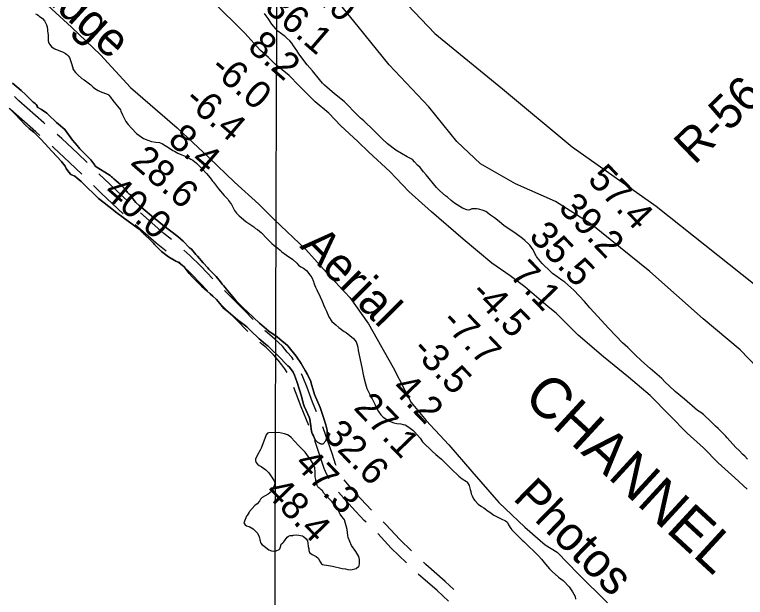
# Model space of a CAD drawing. Extents: x 3146026 to 3183936, y 897894 to 923344.
# Drawn here: x 3170529 to 3172319, y 912491 to 913917 of the extents above; entities that cross this region are included whole.
import ezdxf

# ---------------------------------------------------------------- set-up
doc = ezdxf.new("R2010")
doc.units = 0
for name, color, linetype in [('V-GRID-MAJR', 7, 'Continuous'), ('V-LEVE-TOET', 7, 'Continuous'), ('V-RIVR-EDGE', 7, 'Continuous'), ('V-RIVR-IDEN', 7, 'Continuous'), ('V-RIVR-RANG', 7, 'Continuous'), ('V-RIVR-RANG-IDEN', 7, 'Continuous'), ('V-ROAD-CNTR', 7, 'Continuous'), ('V-SITE-VEGE', 7, 'Continuous')]:
    doc.layers.add(name, color=color, linetype=linetype)

msp = doc.modelspace()

# ---------------------------------------------------------------- linework, layer by layer
at = {"layer": 'V-GRID-MAJR'}
msp.add_spline([(3171139.7, 903307.7), (3171158.2, 909367.5), (3171176.8, 915430.3), (3171195.3, 921493.3), (3171195.3, 921496.3)], degree=3, dxfattribs=at)
at = {"layer": 'V-LEVE-TOET'}
for points in [[(3171425.4, 914011), (3171558.2, 913871.1), (3171724.1, 913735.5), (3171894.4, 913593.5), (3172100.1, 913448.3)], [(3172391.5, 913008.7), (3172306.5, 913097.3), (3172215.9, 913173.1), (3172084.9, 913288.8), (3171941.1, 913404.5), (3171853.9, 913460.3), (3171756.3, 913503), (3171669.9, 913552.2), (3171612.2, 913606.9), (3171543.6, 913691.3), (3171446.9, 913794.2), (3171370.6, 913887.8), (3171309.7, 913964)], [(3172100.1, 913448.3), (3172370.8, 913233.9), (3172398.7, 913212.6), (3172497.8, 913129.1), (3172624.4, 912974.6), (3172787.3, 912807.3), (3172980.7, 912627.4), (3173171.4, 912446.8), (3173377.7, 912260.1), (3173591.1, 912050.9), (3173767.1, 911895.3), (3173843.3, 911824.3), (3173892.6, 911768.4), (3173997.2, 911662.3), (3174154.9, 911518.6), (3174255.5, 911433.9), (3174348.6, 911370.2), (3174431.4, 911311.7), (3174516, 911243.3)]]:
    msp.add_lwpolyline(points, dxfattribs=at)
at = {"layer": 'V-RIVR-EDGE'}
for points in [[(3170572.4, 913975.6), (3170668.2, 913886.5), (3170739.4, 913818.5), (3170812.9, 913738.6), (3170927.3, 913640.4), (3171004.9, 913567.2), (3171067.4, 913507.2), (3171127.5, 913453.1), (3171165.5, 913414.9), (3171241.9, 913343.4), (3171301.2, 913277), (3171349.9, 913224.9), (3171395.7, 913160.5), (3171456.1, 913053.3), (3171500.3, 912968.3), (3171537.5, 912923.8), (3171592.9, 912864.2), (3171649, 912799), (3171715.5, 912723.1), (3171779.2, 912663.1), (3171828.2, 912620.1), (3171857.9, 912601.8), (3171909.8, 912548.9), (3171981.4, 912477.7)], [(3172323.1, 912756.2), (3172293.2, 912783.6), (3172252.2, 912820.2), (3172216.7, 912856.7), (3172176.6, 912893.3), (3172133.3, 912936.8), (3172085.4, 912985.5), (3172032.4, 913030.4), (3171971.5, 913079.5), (3171909.8, 913132.8), (3171855.4, 913186.9), (3171835.6, 913202.2), (3171778.4, 913250.9), (3171742.5, 913277.8), (3171697.7, 913308.8), (3171627.7, 913367.6), (3171549.8, 913434.8), (3171495, 913484.4), (3171448.4, 913533.4), (3171396.8, 913580.7), (3171369.6, 913607.1), (3171328.2, 913645), (3171299.1, 913676.1), (3171265.5, 913703.9), (3171225.4, 913744.1), (3171201.9, 913768.2), (3171167.3, 913796), (3171150.7, 913812.7), (3171131.4, 913829.4), (3171093.2, 913871.9), (3171014.4, 913949.3)]]:
    msp.add_lwpolyline(points, dxfattribs=at)
at = {"layer": 'V-ROAD-CNTR'}
for points in [[(3170603.4, 913650.1), (3170600.5, 913652.7), (3170539.8, 913706.6), (3170529.2, 913717.1)], [(3170590.8, 913621.4), (3170580.8, 913630.1), (3170519.2, 913684.7), (3170516.1, 913687.8)], [(3170706.8, 913555.7), (3170684, 913577.4), (3170644.8, 913614.5), (3170633.7, 913624)], [(3170693.8, 913526.6), (3170663.4, 913555.6), (3170624.7, 913592.3), (3170621.1, 913595.3)], [(3170808, 913459), (3170762.1, 913502.1), (3170735.5, 913528)], [(3170795.1, 913430), (3170741.3, 913480.4), (3170722.5, 913498.8)], [(3170913.1, 913366.6), (3170895, 913381.3), (3170837.3, 913431.8)], [(3170900.7, 913338.1), (3170875.6, 913358.3), (3170824.6, 913403)], [(3171014.9, 913270.8), (3170985, 913301.8), (3170958.2, 913328), (3170943.8, 913341)], [(3171001.7, 913241.3), (3170963.7, 913280.6), (3170937.7, 913306.1), (3170931, 913312.1)], [(3171113.5, 913171.4), (3171091.1, 913194), (3171042.9, 913242.1)], [(3171100.4, 913142.1), (3171069.9, 913172.9), (3171029.7, 913212.9)], [(3171212.1, 913072.6), (3171207.8, 913078.9), (3171197.1, 913091.2), (3171185, 913105.6), (3171166, 913124), (3171143.6, 913142.4), (3171142.3, 913143.6)], [(3171196.3, 913041.2), (3171191, 913050.2), (3171184, 913060.6), (3171174.3, 913071.7), (3171163, 913085.1), (3171146, 913101.6), (3171129.7, 913114.9)], [(3171268.6, 912944.9), (3171258.5, 912968.5), (3171245.5, 913005), (3171234.9, 913031), (3171231.6, 913037.8)], [(3171250.1, 912912.1), (3171230.6, 912957.5), (3171217.4, 912994.3), (3171213.1, 913005)], [(3171316.9, 912813.6), (3171315.2, 912817.4), (3171307.4, 912840.7), (3171284.4, 912908.2)], [(3171299.4, 912781.3), (3171294, 912791.9), (3171287.3, 912806.2), (3171279, 912831.1), (3171264.1, 912874.7)], [(3171403.1, 912704.4), (3171377, 912732.2), (3171357.1, 912754.7), (3171336.6, 912778.9)], [(3171389.9, 912675), (3171385.6, 912679.1), (3171354.9, 912712), (3171334.4, 912735), (3171322.7, 912748.9)], [(3171501.6, 912605), (3171472.8, 912632.6), (3171438.5, 912669.7), (3171431.6, 912676.3)], [(3171488.7, 912575.9), (3171451.4, 912611.6), (3171418.5, 912647.1)], [(3171605, 912510.6), (3171584, 912529.9), (3171536.3, 912571.8), (3171530.5, 912577.3)], [(3171592.1, 912481.6), (3171564, 912507.6), (3171517.6, 912548.2)]]:
    msp.add_lwpolyline(points, dxfattribs=at)
at = {"layer": 'V-SITE-VEGE'}
for points in [[(3170580.7, 913919.1), (3170584.2, 913917.2), (3170587.3, 913914.9), (3170590.4, 913912.9), (3170594.4, 913910.2), (3170597.5, 913907.5), (3170602.2, 913902.4), (3170607.3, 913892.2), (3170608.5, 913887.5), (3170609.3, 913880.1), (3170610, 913877), (3170611.2, 913868), (3170611.6, 913862.9), (3170611.6, 913853.2), (3170613.2, 913847.3), (3170615.2, 913843.8), (3170619.5, 913838.7), (3170623.8, 913835.6), (3170627.7, 913833.3), (3170641.4, 913827.8)], [(3171598.5, 913462.6), (3171589.5, 913470.4), (3171584.8, 913473.9), (3171570.7, 913486), (3171562.5, 913493.8), (3171537.1, 913525.4), (3171530.8, 913532.4), (3171522.2, 913542.9), (3171516.3, 913549.2), (3171508.9, 913557.4), (3171503.8, 913562.8), (3171490.9, 913569.4), (3171462.7, 913585.4), (3171442.8, 913601), (3171429.5, 913613.1), (3171425.2, 913617.4), (3171409.1, 913633.4), (3171384.5, 913657.2), (3171376.6, 913664.2), (3171358.6, 913682.1), (3171347.7, 913693.4), (3171336.3, 913704.7), (3171312.9, 913723.5), (3171288.2, 913744.9), (3171283.5, 913749.2), (3171276.1, 913758.6), (3171258.8, 913779.6), (3171245.9, 913794.4), (3171225.2, 913821.4), (3171220.1, 913829.2), (3171211.9, 913840.5), (3171207.9, 913847.1), (3171202.9, 913853), (3171196.2, 913859.6), (3171191.5, 913863.9), (3171189.2, 913865.5), (3171182.9, 913870.1), (3171173.9, 913876.4), (3171159, 913893.5), (3171150, 913908), (3171145.3, 913914.6), (3171141, 913920.1)], [(3170641.4, 913827.8), (3170646.5, 913826.3), (3170653.5, 913822.4), (3170657.4, 913819.3), (3170660.5, 913816.1), (3170663.3, 913812.2), (3170670, 913792.7), (3170670.4, 913790.4), (3170671.5, 913787.6), (3170671.9, 913784.9), (3170675.1, 913779.4), (3170678.2, 913775.9), (3170684.1, 913770.1), (3170694.2, 913761.1), (3170699.7, 913757.6), (3170716.1, 913745.1), (3170720.8, 913740.8), (3170725.9, 913736.6), (3170733.4, 913731.5), (3170738.4, 913728.8), (3170752.1, 913724.1), (3170758.4, 913721.4), (3170760.3, 913719.8), (3170764.3, 913715.1), (3170769.7, 913706.9), (3170788.1, 913684.3), (3170789.7, 913681.2), (3170793.6, 913671.8), (3170801.5, 913655.8), (3170807.3, 913648), (3170815.2, 913639), (3170827.7, 913626.6), (3170844.9, 913614.5), (3170855.1, 913609.8), (3170864.8, 913606.7), (3170875, 913605.2), (3170884, 913604), (3170891, 913601.3), (3170908.6, 913590.4), (3170916.4, 913584.9), (3170920.4, 913583), (3170928.6, 913578.3), (3170952.4, 913568.2), (3170960.6, 913563.9), (3170965.7, 913560.8), (3170974.7, 913554.1), (3170988.8, 913540.1), (3170999.4, 913528.8), (3171004.1, 913522.6), (3171010.7, 913514.8), (3171014.2, 913509.3), (3171016.2, 913506.9), (3171028.7, 913490.6), (3171042.8, 913475), (3171051, 913465.6), (3171053.4, 913462.5), (3171060.1, 913452.3), (3171067.5, 913437.5), (3171072.2, 913431.6), (3171079.3, 913424.6), (3171095.7, 913411), (3171105.5, 913404.3), (3171114.8, 913397.7), (3171119.5, 913394.2), (3171124.2, 913391.1), (3171133.6, 913382.9), (3171146.5, 913369.3), (3171159.1, 913357.2), (3171164.5, 913352.5), (3171173.5, 913345.9), (3171179.4, 913341.2), (3171183.7, 913336.9), (3171195.4, 913328.7), (3171210.3, 913317.8), (3171220.5, 913309.2), (3171224.8, 913304.2), (3171230.3, 913300.3), (3171236.5, 913297.1), (3171244, 913291.3), (3171254.9, 913277.6), (3171257.3, 913274.1), (3171261.6, 913264.4), (3171262, 913260.9), (3171263.6, 913255.8), (3171265.9, 913250.3), (3171269.4, 913243.7), (3171277.7, 913226.9), (3171281.2, 913217.9), (3171286.3, 913205.8), (3171289, 913199.6), (3171291.8, 913194.5), (3171293, 913191.8), (3171298.5, 913177.7), (3171306.3, 913166.4), (3171315.7, 913157.8), (3171323.5, 913151.6), (3171336.4, 913141.8), (3171341.1, 913139.1), (3171359.1, 913124.3), (3171365.8, 913116.9), (3171367.7, 913111.4)], [(3170524.1, 913749.3), (3170544.8, 913731.3), (3170556.6, 913720.8), (3170574.6, 913702.9), (3170579.3, 913699.8), (3170582, 913697), (3170584, 913694.3), (3170584.8, 913692.3), (3170586.3, 913690), (3170594.9, 913684.9), (3170607.8, 913676.4), (3170611.4, 913672.5), (3170632.1, 913653.4), (3170636.8, 913649.5), (3170652.1, 913636.2), (3170670.9, 913609.7), (3170682.2, 913596.8), (3170688.9, 913588.6), (3170700.2, 913577.7), (3170715.9, 913561.7), (3170722.9, 913551.9), (3170725.7, 913549.2), (3170726.4, 913546.5)], [(3171041.1, 913254), (3171037.5, 913257.9), (3171033.6, 913263.4), (3171022.7, 913276.2), (3171008.2, 913290.7), (3171004.7, 913294.6), (3171002.7, 913297.3), (3170990.9, 913310.2), (3170976.9, 913326.2), (3170973.3, 913330.5), (3170962, 913342.9), (3170957.7, 913346.8), (3170941.6, 913362.8), (3170929.1, 913374.1), (3170891.6, 913402.6), (3170864.2, 913425.2), (3170848.9, 913438.1), (3170834.4, 913450.2), (3170825.8, 913457.6), (3170822.3, 913462.6), (3170816, 913470.8), (3170812.1, 913476.7), (3170809, 913479), (3170805.9, 913482.1), (3170801.6, 913487.6), (3170797.2, 913492.3), (3170788.2, 913501.6), (3170778.1, 913510.2), (3170771.8, 913515.7), (3170769.1, 913518.4), (3170766.7, 913520), (3170762.8, 913523.5), (3170726.4, 913546.5), (3170725.7, 913549.2), (3170722.9, 913551.9), (3170715.9, 913561.7), (3170700.2, 913577.7), (3170688.9, 913588.6), (3170682.2, 913596.8), (3170670.9, 913609.7), (3170652.1, 913636.2), (3170636.8, 913649.5), (3170632.1, 913653.4), (3170611.4, 913672.5), (3170607.8, 913676.4), (3170594.9, 913684.9), (3170586.3, 913690), (3170584.8, 913692.3), (3170584, 913694.3), (3170582, 913697), (3170579.3, 913699.8), (3170574.6, 913702.9), (3170556.6, 913720.8), (3170544.8, 913731.3), (3170524.1, 913749.3)], [(3170881.5, 913344.8), (3170871.7, 913354.5), (3170869, 913358), (3170865.8, 913361.1), (3170861.9, 913365.4), (3170847.4, 913379.1), (3170844.7, 913382.6), (3170839.2, 913387.7), (3170831.8, 913393.5), (3170795.4, 913420.8), (3170779.4, 913432.5), (3170776.2, 913434.4), (3170771.6, 913439.1), (3170748.9, 913457), (3170734.8, 913467.6), (3170728.1, 913473.4), (3170702.3, 913499.2), (3170692.5, 913508.5), (3170682.7, 913517.1), (3170676.5, 913522.2), (3170666.7, 913526.4), (3170661.6, 913531.9), (3170655.7, 913540.5), (3170653, 913546), (3170649.5, 913550.6), (3170645.9, 913555.7), (3170644, 913558), (3170620.9, 913582.6), (3170611.5, 913593.2), (3170605.2, 913600.6), (3170591.9, 913613.8), (3170575.9, 913629.8), (3170564.9, 913638.4), (3170555.5, 913646.6), (3170540.3, 913663.4), (3170534, 913670), (3170517.2, 913686.8)], [(3170517.2, 913686.8), (3170534, 913670), (3170540.3, 913663.4), (3170555.5, 913646.6), (3170564.9, 913638.4)], [(3170564.9, 913638.4), (3170575.9, 913629.8), (3170591.9, 913613.8), (3170605.2, 913600.6), (3170611.5, 913593.2), (3170620.9, 913582.6), (3170644, 913558), (3170645.9, 913555.7), (3170649.5, 913550.6), (3170653, 913546), (3170655.7, 913540.5), (3170661.6, 913531.9), (3170666.7, 913526.4), (3170676.5, 913522.2), (3170682.7, 913517.1), (3170692.5, 913508.5), (3170702.3, 913499.2)], [(3170726.4, 913546.5), (3170762.8, 913523.5), (3170766.7, 913520), (3170769.1, 913518.4), (3170771.8, 913515.7), (3170778.1, 913510.2), (3170788.2, 913501.6), (3170797.2, 913492.3), (3170801.6, 913487.6), (3170805.9, 913482.1), (3170809, 913479), (3170812.1, 913476.7), (3170816, 913470.8), (3170822.3, 913462.6), (3170825.8, 913457.6), (3170834.4, 913450.2), (3170848.9, 913438.1)], [(3170702.3, 913499.2), (3170728.1, 913473.4), (3170734.8, 913467.6), (3170748.9, 913457), (3170771.6, 913439.1), (3170776.2, 913434.4), (3170779.4, 913432.5), (3170795.4, 913420.8), (3170831.8, 913393.5), (3170839.2, 913387.7), (3170844.7, 913382.6), (3170847.4, 913379.1), (3170861.9, 913365.4), (3170865.8, 913361.1), (3170869, 913358), (3170871.7, 913354.5), (3170881.5, 913344.8), (3170889.3, 913337.7), (3170906.1, 913324.5), (3170923.7, 913314), (3170929.6, 913311.2), (3170932.3, 913309.7), (3170936.3, 913306.6), (3170944.5, 913299.9), (3170956.6, 913283.9), (3170965.2, 913274.6), (3170987.1, 913252.7), (3171000.1, 913241), (3171008.3, 913234), (3171014.9, 913228.2), (3171023.9, 913220.4), (3171031.8, 913210.2), (3171038, 913202), (3171040.4, 913199.3), (3171045.1, 913195.8), (3171048.2, 913193.1), (3171052.1, 913190.3), (3171075.2, 913170.1), (3171081.8, 913165.4), (3171085, 913163.4), (3171097.9, 913153.3), (3171107.3, 913143.9), (3171128, 913124.1), (3171132.3, 913120.2), (3171144.1, 913110), (3171149.1, 913106.5), (3171160.1, 913096.4), (3171173.8, 913083.1), (3171198.4, 913058.1), (3171202.4, 913054.6), (3171211.4, 913042.5), (3171214.9, 913035.1), (3171217.2, 913028.1), (3171221.2, 913016.8), (3171231.4, 912983.2), (3171236.1, 912966.8), (3171238.1, 912959), (3171243.2, 912948.4), (3171250.2, 912932), (3171252.2, 912927), (3171253.4, 912921.5), (3171255, 912911), (3171255.4, 912903.1), (3171257.3, 912894.9), (3171258.9, 912890.7), (3171260.9, 912886.4), (3171262.8, 912882.8), (3171265.2, 912876.6), (3171271, 912870.7), (3171276.5, 912868), (3171282, 912865.7), (3171285.1, 912867.3), (3171291.4, 912873.9), (3171292.9, 912879), (3171294.5, 912888.8), (3171294.8, 912894.6), (3171294.4, 912900.1), (3171291.3, 912913.4), (3171285, 912934.1), (3171277.5, 912955.5), (3171263.8, 912987.5), (3171260.3, 912999.3), (3171256.7, 913012.5), (3171254.4, 913019.2), (3171246.1, 913036.4), (3171241, 913046.5), (3171230.9, 913063.3), (3171219.1, 913081.6), (3171198.4, 913106.6), (3171192.1, 913112.4), (3171184.7, 913117.9), (3171172.1, 913128.4), (3171152.2, 913142.8), (3171128.7, 913162), (3171114.6, 913176), (3171099.8, 913190), (3171090, 913199), (3171072, 913216.9), (3171047.7, 913245.8), (3171044.6, 913249.3), (3171041.1, 913254)], [(3172324.3, 912829), (3172317.7, 912836.8), (3172313, 912841.1), (3172303.6, 912850.4), (3172295.7, 912857.8), (3172274.2, 912881.2), (3172270.3, 912886.3), (3172263.3, 912894.1), (3172252.3, 912904.6), (3172246, 912910.1), (3172234.3, 912921.4), (3172216.3, 912938.6), (3172209.6, 912943.3), (3172201.8, 912948.7), (3172169.7, 912976), (3172147.4, 912994.7), (3172132.6, 913009.1), (3172122.8, 913018.1), (3172114.2, 913027.1), (3172086, 913051.6), (3172064.9, 913070.4), (3172049.2, 913084.8), (3172035.5, 913098.4), (3172030.8, 913102.3), (3172017.9, 913114), (3171984.3, 913148.8), (3171948.2, 913189.3), (3171938.1, 913199.9), (3171929.5, 913209.2), (3171924.8, 913215.1), (3171898.9, 913243.2), (3171877, 913262.3), (3171869.2, 913267.7), (3171860.2, 913273.9), (3171846.9, 913284.1), (3171842.2, 913288), (3171821.5, 913308.3), (3171809.3, 913322.7), (3171807.4, 913325.4), (3171805.4, 913328.5), (3171804.2, 913330.9), (3171799.5, 913341.4), (3171791.3, 913352.7), (3171788.6, 913355.5), (3171779.2, 913364.1), (3171772.9, 913369.1), (3171766.7, 913374.6), (3171752.2, 913384.7), (3171728.3, 913400.7), (3171721.3, 913406.1), (3171711.5, 913414.3), (3171704.5, 913419.8), (3171695.1, 913426.8), (3171682.9, 913435.8), (3171676.7, 913438.1), (3171666.1, 913440.8), (3171660.3, 913441.6), (3171655.2, 913442), (3171648.9, 913441.6), (3171643.9, 913439.2), (3171641.5, 913438.4), (3171636.8, 913439.2), (3171625.9, 913443.5), (3171606.7, 913456), (3171598.5, 913462.6)], [(3170848.9, 913438.1), (3170864.2, 913425.2), (3170891.6, 913402.6), (3170929.1, 913374.1), (3170941.6, 913362.8), (3170957.7, 913346.8), (3170962, 913342.9), (3170973.3, 913330.5), (3170976.9, 913326.2), (3170990.9, 913310.2), (3171002.7, 913297.3), (3171004.7, 913294.6), (3171008.2, 913290.7), (3171022.7, 913276.2), (3171033.6, 913263.4), (3171037.5, 913257.9), (3171041.1, 913254), (3171044.6, 913249.3), (3171047.7, 913245.8), (3171072, 913216.9), (3171090, 913199), (3171099.8, 913190), (3171114.6, 913176), (3171128.7, 913162), (3171152.2, 913142.8), (3171172.1, 913128.4), (3171184.7, 913117.9), (3171192.1, 913112.4), (3171198.4, 913106.6), (3171219.1, 913081.6), (3171230.9, 913063.3), (3171241, 913046.5), (3171246.1, 913036.4), (3171254.4, 913019.2), (3171256.7, 913012.5), (3171260.3, 912999.3), (3171263.8, 912987.5), (3171277.5, 912955.5), (3171285, 912934.1), (3171291.3, 912913.4), (3171294.4, 912900.1), (3171294.8, 912894.6), (3171294.5, 912888.8), (3171292.9, 912879), (3171291.4, 912873.9), (3171285.1, 912867.3), (3171282, 912865.7), (3171276.5, 912868), (3171271, 912870.7), (3171265.2, 912876.6), (3171262.8, 912882.8), (3171260.9, 912886.4), (3171258.9, 912890.7), (3171257.3, 912894.9), (3171255.4, 912903.1), (3171255, 912911), (3171253.4, 912921.5), (3171252.2, 912927), (3171250.2, 912932), (3171243.2, 912948.4), (3171238.1, 912959), (3171236.1, 912966.8), (3171231.4, 912983.2), (3171221.2, 913016.8), (3171217.2, 913028.1), (3171214.9, 913035.1), (3171211.4, 913042.5), (3171202.4, 913054.6), (3171198.4, 913058.1), (3171173.8, 913083.1), (3171160.1, 913096.4), (3171149.1, 913106.5), (3171144.1, 913110), (3171132.3, 913120.2), (3171128, 913124.1), (3171107.3, 913143.9), (3171097.9, 913153.3), (3171085, 913163.4), (3171081.8, 913165.4), (3171075.2, 913170.1), (3171052.1, 913190.3), (3171048.2, 913193.1), (3171045.1, 913195.8), (3171040.4, 913199.3), (3171038, 913202), (3171031.8, 913210.2), (3171023.9, 913220.4), (3171014.9, 913228.2), (3171008.3, 913234), (3171000.1, 913241), (3170987.1, 913252.7), (3170965.2, 913274.6), (3170956.6, 913283.9), (3170944.5, 913299.9), (3170936.3, 913306.6), (3170932.3, 913309.7), (3170929.6, 913311.2), (3170923.7, 913314), (3170906.1, 913324.5), (3170889.3, 913337.7), (3170881.5, 913344.8)], [(3171367.7, 913111.4), (3171369.7, 913103.2), (3171370.9, 913095.4), (3171379.9, 913053.6), (3171383.5, 913032.5), (3171388.2, 913013.8), (3171392.1, 913002.4), (3171400.8, 912984.5), (3171405.1, 912977.1), (3171411.7, 912963.8), (3171416.8, 912952.1), (3171420, 912946.2), (3171426.2, 912937.6), (3171432.1, 912932.2), (3171447, 912922.1), (3171457.9, 912918.6), (3171464.9, 912916.6), (3171475.5, 912915.5), (3171481, 912914.3), (3171485.3, 912913.1), (3171492.3, 912909.6), (3171498.2, 912905.3), (3171504.4, 912900.3), (3171508.4, 912896.4), (3171522.4, 912880.4), (3171528.3, 912871.8), (3171552.6, 912848.4), (3171560.8, 912841), (3171574.5, 912829.7), (3171582.3, 912821.9), (3171598, 912805.5), (3171617.5, 912787.6), (3171625.4, 912780.9), (3171635.9, 912774.7), (3171637.9, 912773.1), (3171642.6, 912764.6), (3171645.3, 912755.2), (3171646.5, 912750.5), (3171647.7, 912744.6), (3171649.7, 912739.6), (3171652.8, 912732.2), (3171656.3, 912727.9), (3171664.9, 912719.3), (3171672.4, 912713.8), (3171678.6, 912709.9), (3171689.2, 912702.5), (3171692.7, 912699.4), (3171702.5, 912692.4), (3171720.5, 912683), (3171731.4, 912678.8), (3171734.5, 912676), (3171736.1, 912674.5), (3171738.9, 912668.6), (3171744.7, 912659.3), (3171747.1, 912656.1), (3171757.3, 912645.6), (3171772.5, 912631.2), (3171776.4, 912627.7), (3171812.8, 912592.2), (3171819.9, 912584.4), (3171829.3, 912572.3), (3171839.4, 912561), (3171845.7, 912554.7), (3171861.4, 912540.7), (3171872.3, 912532.1), (3171887.2, 912517.3), (3171894.2, 912507.5), (3171895.8, 912504.8), (3171901.7, 912493.1), (3171903.3, 912486.8)], [(3171148.3, 912893.2), (3171145.6, 912889.3), (3171142.1, 912880.3), (3171132.8, 912856.1), (3171130.8, 912851.8), (3171123, 912838.1), (3171119.5, 912829.5), (3171119.1, 912825.9), (3171120.3, 912822.4), (3171124.2, 912817.4), (3171128.2, 912813.9), (3171132.8, 912811.5), (3171139.1, 912807.6), (3171144.2, 912803.3), (3171151.6, 912796.3), (3171157.1, 912788.5), (3171161.4, 912781.5), (3171164.9, 912776.4), (3171166.1, 912771.3), (3171164.6, 912763.9), (3171159.5, 912753), (3171158, 912750.2), (3171150.2, 912743.6), (3171135.3, 912735.7), (3171131.4, 912731.8), (3171128.7, 912726.3), (3171123.2, 912720.1), (3171119.7, 912717.7), (3171117.4, 912715.8), (3171104.1, 912701.3), (3171103.3, 912699.3), (3171099.1, 912691.5), (3171097.5, 912689.6), (3171093.6, 912681.4), (3171090.9, 912673.5), (3171092.5, 912670.8), (3171094, 912668.5), (3171096.8, 912666.1), (3171103.8, 912665), (3171113.6, 912658.7), (3171115.9, 912656.8), (3171123.8, 912648.2), (3171128.5, 912639.6), (3171128.8, 912636.9), (3171129.6, 912632.2), (3171132.4, 912624), (3171135.5, 912620.1), (3171139.4, 912617.4), (3171148.8, 912610), (3171151.6, 912607.6), (3171158.2, 912604.9), (3171163.3, 912604.5), (3171169.5, 912605.3), (3171177, 912608.4), (3171178.9, 912610), (3171181.2, 912617.4), (3171182.4, 912621.7), (3171185.9, 912624.9), (3171188.2, 912627.2), (3171196.4, 912638.2), (3171200.3, 912641.3), (3171204.2, 912642.9), (3171210.5, 912642.9), (3171212.4, 912643.7), (3171220.3, 912644.5), (3171234.3, 912641.4), (3171237.1, 912640.2), (3171243.3, 912634.7), (3171246.5, 912629.7), (3171247.6, 912623.8), (3171248.4, 912616), (3171249.6, 912609.7), (3171250, 912605.8), (3171251.6, 912601.1), (3171257.8, 912596.1), (3171267.6, 912591.4), (3171273.1, 912586.3), (3171275.8, 912580.5), (3171280.9, 912573.1), (3171283.3, 912571.9), (3171287.6, 912570.7), (3171293.1, 912570), (3171307.9, 912567.3), (3171327.8, 912562.6), (3171331.7, 912561.8), (3171339.2, 912560.7), (3171345, 912559.5), (3171352.5, 912558.7), (3171365.3, 912561.9), (3171372, 912567.4), (3171373.1, 912569.3), (3171373.9, 912574), (3171373.5, 912584.2), (3171372.3, 912590.8), (3171364.5, 912603.3), (3171353.9, 912618.1), (3171346.5, 912637.3), (3171345.3, 912642.7), (3171343.3, 912657.2), (3171337, 912680.6), (3171335, 912684.1)], [(3171335, 912684.1), (3171330.3, 912689.2), (3171326.8, 912694.6), (3171320.9, 912706), (3171307.2, 912724.7), (3171286.9, 912746.5), (3171283.4, 912751.6), (3171279.4, 912755.5), (3171276.3, 912757.8), (3171274.4, 912759), (3171272, 912761.7), (3171270.4, 912765.3), (3171269.3, 912767.2), (3171268.1, 912771.9), (3171266.9, 912779.3), (3171265.3, 912786), (3171265.3, 912798.1), (3171264.1, 912808.2), (3171261, 912816.4), (3171253.5, 912828.9), (3171244.9, 912841), (3171241, 912846.1), (3171224.2, 912862.9), (3171206.2, 912882), (3171201.5, 912886.6), (3171197.2, 912888.6), (3171190.1, 912891.3), (3171175.3, 912894.8), (3171151.5, 912894), (3171148.3, 912893.2)]]:
    msp.add_lwpolyline(points, dxfattribs=at)

# ---------------------------------------------------------------- texts
at = {"layer": 'V-RIVR-IDEN'}
for s, height, rotation, p in [('Edge', 83, 317.5447, (3170574.2, 913979.7)), ('Aerial', 83, 314.7121, (3171226, 913348.9)), ('CHANNEL', 100, 317.3614, (3171771.9, 912975.9)), ('Photos', 83, 315.5257, (3171747.1, 912732))]:
    msp.add_text(s, height=height, rotation=rotation, dxfattribs=at).set_placement(p)
at = {"layer": 'V-RIVR-RANG'}
for s, rotation, p in [('48.0', 319.2483, (3171199.8, 914009.1)), ('36.1', 319.2483, (3171138.7, 913929.7)), ('8.2', 319.2483, (3171097, 913833.6)), ('-6.0', 319.2483, (3171004.6, 913781.3)), ('-6.4', 319.2483, (3170941.7, 913703.5)), ('8.4', 319.2483, (3170901.8, 913605.9)), ('28.6', 319.2483, (3170810.1, 913552.9)), ('57.4', 313.9383, (3171930.1, 913511.6)), ('40.0', 319.2483, (3170744.2, 913477.6)), ('39.2', 313.9383, (3171858.3, 913442)), ('35.5', 313.9383, (3171786.5, 913372.4)), ('7.1', 313.9383, (3171739.3, 913277.2)), ('-4.5', 313.9383, (3171642.8, 913233.3)), ('-7.7', 313.9383, (3171571, 913163.7)), ('-3.5', 313.9383, (3171499.1, 913094.2)), ('4.2', 313.9383, (3171450.4, 913000.7)), ('27.1', 313.9383, (3171357.1, 912953.3)), ('32.6', 313.9383, (3171282.4, 912886.8)), ('47.3', 313.9383, (3171211.8, 912815.9)), ('48.4', 313.9383, (3171140, 912746.3))]:
    msp.add_text(s, height=67, rotation=rotation, dxfattribs=at).set_placement(p)
at = {"layer": 'V-RIVR-RANG-IDEN'}
msp.add_text('R-56', height=83, rotation=44.0839, dxfattribs=at).set_placement((3172194.2, 913547.6))

doc.saveas('drawing.dxf')
